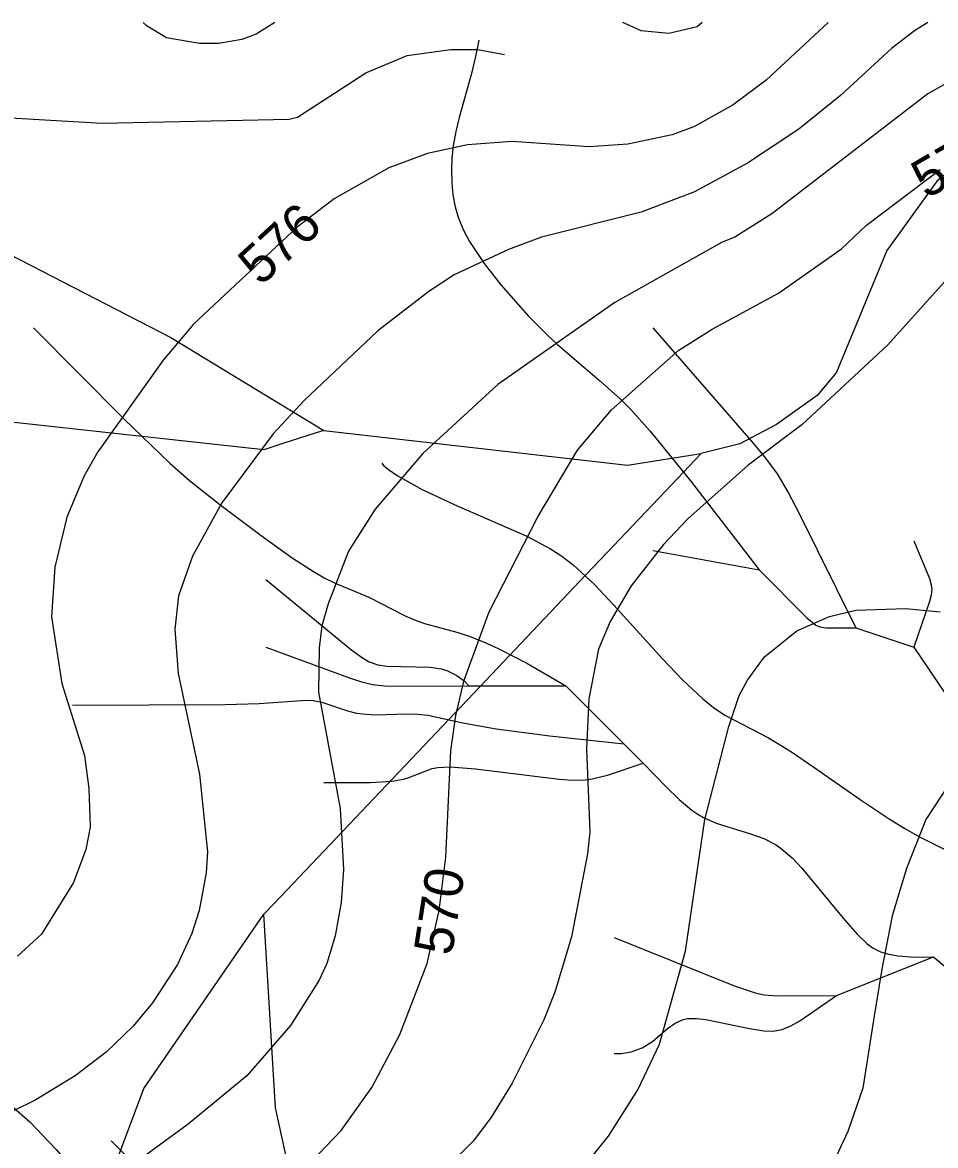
# Model space of a CAD drawing. Extents: x -709584 to -702006, y -1161789 to -1157496.
# Drawn here: x -705867.4 to -705631.4, y -1158170.8 to -1157880.6 of the extents above; entities that cross this region are included whole.
import ezdxf

# ---------------------------------------------------------------- set-up
doc = ezdxf.new("R2010")
doc.units = 0
for name, color, linetype in [('120_vrstevnice hlavní', 7, 'Continuous'), ('121_vrstevnice hlavní_popis', 7, 'Continuous'), ('122_vrstevnice základní', 7, 'Continuous'), ('124_vrstevnice doplňková', 7, 'Continuous'), ('408_BPEJ_linie', 7, 'Continuous'), ('411_akumulovaný odtok', 7, 'Continuous')]:
    doc.layers.add(name, color=color, linetype=linetype)

msp = doc.modelspace()

# ---------------------------------------------------------------- linework, layer by layer
at = {"layer": '120_vrstevnice hlavní'}
msp.add_lwpolyline([(-705806, -1158188.79), (-705784.98, -1158166.91), (-705777.12, -1158155.76), (-705769.82, -1158142.03), (-705762.81, -1158123.72), (-705759.67, -1158110), (-705757.95, -1158096.27), (-705756.66, -1158068.81), (-705755.38, -1158059.65), (-705753.23, -1158050.5), (-705746.8, -1158032.91), (-705734.21, -1158008.31), (-705723.91, -1157991.15), (-705715.19, -1157980.71), (-705697.74, -1157965.27), (-705689.16, -1157959.83), (-705672, -1157950.53), (-705655.7, -1157939.09), (-705649.26, -1157932.94), (-705630.24, -1157918.64)], dxfattribs=at)
at = {"layer": '122_vrstevnice základní'}
for points in [[(-705633.38, -1157880.61), (-705636.82, -1157882.75), (-705642.83, -1157887.32), (-705655.98, -1157899.48), (-705666.71, -1157908.2), (-705680.01, -1157916.93), (-705693.74, -1157924.36), (-705707.47, -1157929.66), (-705733.21, -1157936.09), (-705741.79, -1157939.24), (-705755.81, -1157945.82), (-705762.39, -1157950.11), (-705775.54, -1157960.26), (-705794.56, -1157978.28), (-705802.57, -1157986.86), (-705815.87, -1158004.74), (-705823.45, -1158018.47), (-705827.03, -1158028.76), (-705828.03, -1158037.34), (-705827.17, -1158048.78), (-705821.59, -1158074.81), (-705819.59, -1158094.84), (-705819.88, -1158100.27), (-705821.74, -1158110), (-705823.59, -1158116), (-705827.31, -1158124.01), (-705833.75, -1158133.88), (-705838.76, -1158139.89), (-705845.76, -1158146.61), (-705853.77, -1158152.76), (-705863.93, -1158158.91), (-705875.94, -1158164.77)], [(-705659.14, -1157880.61), (-705675.15, -1157895.48), (-705683.73, -1157901.91), (-705693.74, -1157907.49), (-705699.46, -1157909.63), (-705710.9, -1157912.06), (-705720.91, -1157912.78), (-705740.93, -1157911.35), (-705752.38, -1157912.21), (-705762.67, -1157914.5), (-705772.68, -1157918.21), (-705786.84, -1157926.22), (-705796.42, -1157933.52), (-705823.17, -1157958.54), (-705831.03, -1157967.84), (-705847.91, -1157991.58), (-705851.48, -1157997.73), (-705855.92, -1158008.46), (-705859.06, -1158021.33), (-705859.92, -1158034.2), (-705857.2, -1158051.36), (-705851.34, -1158069.95), (-705850.2, -1158078.53), (-705849.91, -1158088.54), (-705851.05, -1158094.26), (-705854.2, -1158102.84), (-705862.5, -1158116.15), (-705868.65, -1158121.86)], [(-705802.2, -1157880.61), (-705807.01, -1157883.61), (-705810.72, -1157885.03), (-705816.73, -1157886.04), (-705821.59, -1157886.04), (-705830.17, -1157884.61), (-705835.18, -1157881.6), (-705836.15, -1157880.61)], [(-705691.76, -1157880.61), (-705693.02, -1157881.75), (-705700.32, -1157883.46), (-705707.47, -1157882.75), (-705712.25, -1157880.61)], [(-705613.37, -1157887.75), (-705633.39, -1157899.05), (-705673.72, -1157930.08), (-705683.3, -1157936.09), (-705686.59, -1157937.38), (-705714.33, -1157952.97), (-705744.51, -1157974.13), (-705763.96, -1157992.01), (-705776.26, -1158006.31), (-705783.12, -1158017.18), (-705788.41, -1158030.77), (-705789.99, -1158036.49), (-705790.7, -1158042.21), (-705790.84, -1158053.65), (-705785.27, -1158083.68), (-705784.41, -1158099.41), (-705784.98, -1158107.99), (-705786.56, -1158116.57), (-705788.7, -1158123.73), (-705790.7, -1158128.02), (-705798.14, -1158139.74), (-705809.44, -1158152.76), (-705824.6, -1158165.2), (-705855.06, -1158187.51)], [(-705628.24, -1157946.67), (-705643.83, -1157963.98), (-705665.99, -1157984.57), (-705679.87, -1157995.01), (-705695.46, -1158008.89), (-705701.75, -1158015.46), (-705710.04, -1158026.19), (-705715.48, -1158035.34), (-705718.48, -1158042.49), (-705721.06, -1158055.36), (-705721.63, -1158068.24), (-705720.77, -1158089.69), (-705721.34, -1158095.41), (-705725.49, -1158116.86), (-705729.78, -1158131.16), (-705732.64, -1158138.31), (-705740.79, -1158154.61), (-705746.37, -1158163.62), (-705750.94, -1158169.63), (-705762.82, -1158181.5)], [(-705696.03, -1158120.58), (-705691.02, -1158086.54), (-705684.87, -1158062.52), (-705682.16, -1158054.51), (-705680.01, -1158050.5), (-705675.58, -1158044.5), (-705667.28, -1158037.77), (-705658.84, -1158034.05), (-705651.98, -1158032.48), (-705639.11, -1158032.05), (-705630.24, -1158032.91)], [(-705628.19, -1158077.77), (-705633.91, -1158086.52), (-705638.96, -1158099.22), (-705642.63, -1158111.42), (-705645.28, -1158125.16), (-705647.41, -1158138.4), (-705650.25, -1158155.93), (-705654.09, -1158167.09), (-705670.29, -1158201.81)], [(-705733.93, -1158190.66), (-705715.91, -1158168.34), (-705708.33, -1158156.33), (-705702.75, -1158144.6), (-705696.03, -1158120.58)]]:
    msp.add_lwpolyline(points, dxfattribs=at)
at = {"layer": '124_vrstevnice doplňková'}
msp.add_lwpolyline([(-705897.44, -1157880.61), (-705895.53, -1157889.18), (-705893.53, -1157893.76), (-705889.95, -1157897.91), (-705885.09, -1157901.2), (-705879.08, -1157903.77), (-705871.93, -1157905.2), (-705846.76, -1157906.63), (-705798.42, -1157905.63), (-705796.28, -1157905.06), (-705778.69, -1157893.61), (-705767.96, -1157889.18), (-705756.66, -1157887.61), (-705749.8, -1157887.61), (-705742.79, -1157888.9)], dxfattribs=at)
at = {"layer": '408_BPEJ_linie'}
for points in [[(-705946.85, -1157880.61), (-705937, -1157896), (-705912.5, -1157919), (-705829, -1157962), (-705789.5, -1157986)], [(-705566, -1157894), (-705613, -1157907.5), (-705631, -1157921.5), (-705644, -1157939.5), (-705657, -1157971), (-705657.57, -1157971.68), (-705662, -1157977), (-705672.5, -1157984.5), (-705682, -1157989.5), (-705692, -1157992)], [(-705789.5, -1157986), (-705791.44, -1157986.62), (-705800.36, -1157989.5), (-705805, -1157991), (-705870.33, -1157983.84), (-705910, -1157979.5), (-705953.18, -1157965.71), (-705982, -1157956.5), (-706005, -1157944)], [(-705789.5, -1157986), (-705711, -1157995), (-705692, -1157992)], [(-705692, -1157992), (-705699.6, -1158000), (-705718.07, -1158019.45), (-705721.77, -1158023.35), (-705750.76, -1158053.87), (-705802.36, -1158108.22), (-705805, -1158111)], [(-705769, -1158427), (-705774.52, -1158418.29), (-705779.17, -1158410.97), (-705782.48, -1158405.73), (-705783.89, -1158403.51), (-705795, -1158386), (-705827, -1158327.5), (-705832.53, -1158312.93), (-705847.5, -1158273.5), (-705853.5, -1158224), (-705852.68, -1158218.62), (-705852.58, -1158217.99), (-705852.11, -1158214.89), (-705851.61, -1158211.6), (-705851.15, -1158208.63), (-705851.01, -1158207.71), (-705848, -1158188), (-705836, -1158156), (-705805, -1158111)], [(-705387.22, -1158308.87), (-705395, -1158307), (-705428, -1158303), (-705481, -1158307), (-705563.5, -1158326.5), (-705607, -1158330), (-705637.5, -1158328), (-705689, -1158314.5), (-705715, -1158301), (-705751, -1158269), (-705777, -1158237.5), (-705790.99, -1158207.71), (-705792.5, -1158204.5), (-705798.41, -1158177.43), (-705802, -1158161), (-705805, -1158111)]]:
    msp.add_lwpolyline(points, dxfattribs=at)
at = {"layer": '411_akumulovaný odtok'}
for p, q in [((-705704.49, -1158017), (-705676.99, -1158022)), ((-705651.99, -1158037), (-705636.99, -1158042)), ((-705751.99, -1158052), (-705726.99, -1158052)), ((-705726.99, -1158052), (-705711.99, -1158067)), ((-705711.99, -1158067), (-705706.99, -1158072)), ((-705656.99, -1158132), (-705631.99, -1158122))]:
    msp.add_line(p, q, dxfattribs=at)
for points in [[(-705749.47, -1157885.16), (-705750.29, -1157889.37), (-705751.35, -1157893.82), (-705754.52, -1157905.14), (-705755.4, -1157908.79), (-705756.07, -1157912.46), (-705756.42, -1157915.65), (-705756.54, -1157918.84), (-705756.46, -1157922.01), (-705756.15, -1157925.14), (-705755.59, -1157928.21), (-705754.73, -1157931.2), (-705753.45, -1157934.26), (-705751.86, -1157937.22), (-705748.06, -1157942.92), (-705743.74, -1157948.43), (-705736.72, -1157956.38), (-705731.71, -1157961.4), (-705729.08, -1157963.81), (-705718.22, -1157973.09), (-705712.95, -1157977.87), (-705710.28, -1157980.55), (-705705.21, -1157986.16), (-705694.71, -1157999.06), (-705676.99, -1158022)], [(-705864.49, -1157959.5), (-705841.16, -1157983.04), (-705829.19, -1157994.55), (-705824.18, -1157998.91), (-705816.36, -1158005.15), (-705805.73, -1158013.18), (-705797.65, -1158018.93), (-705792.17, -1158022.47), (-705789.38, -1158024.07), (-705786.54, -1158025.5), (-705777.89, -1158029.1), (-705768.49, -1158033.87), (-705766.09, -1158034.93), (-705763.46, -1158035.86), (-705755.14, -1158038.11), (-705751.93, -1158039.14), (-705748.23, -1158040.6), (-705744.42, -1158042.33), (-705737.07, -1158046.1), (-705726.99, -1158052)], [(-705704.49, -1157959.5), (-705679.15, -1157988.63), (-705675.63, -1157992.86), (-705672.36, -1157997.25), (-705669.51, -1158002.02), (-705666.92, -1158006.96), (-705651.99, -1158037)], [(-705774.49, -1157994.5), (-705774.11, -1157995.05), (-705772.76, -1157996.14), (-705770.56, -1157997.64), (-705764.05, -1158001.26), (-705755.85, -1158005.14), (-705737.04, -1158013.35), (-705730.9, -1158016.62), (-705728, -1158018.51), (-705725.11, -1158020.74), (-705719.68, -1158025.75), (-705714.52, -1158031.14), (-705701.95, -1158045.04), (-705696.84, -1158050.41), (-705691.54, -1158055.38), (-705688.76, -1158057.61), (-705685.85, -1158059.59), (-705674.58, -1158065.46), (-705668.68, -1158069.06), (-705662.86, -1158072.97), (-705650.93, -1158081.4), (-705643.37, -1158086.37), (-705639.35, -1158088.82), (-705635.37, -1158091.1), (-705628.54, -1158094.52)], [(-705636.99, -1158014.5), (-705633.01, -1158024.29), (-705632.52, -1158025.92), (-705632.37, -1158027.02), (-705632.56, -1158028.61), (-705633, -1158030.22), (-705636.99, -1158042)], [(-705676.99, -1158022), (-705664.66, -1158034.41), (-705662.33, -1158036.33), (-705661.3, -1158036.78), (-705659.65, -1158037.05), (-705651.99, -1158037)], [(-705804.49, -1158024.5), (-705782.72, -1158042.46), (-705779.8, -1158044.6), (-705777.78, -1158045.79), (-705775.58, -1158046.57), (-705773.21, -1158046.95), (-705762.04, -1158047.19), (-705759.21, -1158047.62), (-705757.73, -1158048.05), (-705755.12, -1158049.33), (-705753.19, -1158050.78), (-705751.99, -1158052)], [(-705804.49, -1158042), (-705783.11, -1158049.84), (-705780.04, -1158050.87), (-705776.92, -1158051.65), (-705773.86, -1158051.98), (-705770.75, -1158052.07), (-705751.99, -1158052)], [(-705636.99, -1158042), (-705620.85, -1158065.98), (-705619.06, -1158069.02), (-705618.15, -1158071.1), (-705617.86, -1158072.18), (-705617.68, -1158074.43), (-705618.03, -1158077.93), (-705621.99, -1158097)], [(-705854.49, -1158057), (-705815.03, -1158056.84), (-705806.2, -1158056.59), (-705794.07, -1158055.72), (-705792.22, -1158055.77), (-705790.02, -1158056.18), (-705783.4, -1158058.42), (-705781.09, -1158059.02), (-705778.58, -1158059.35), (-705775.98, -1158059.45), (-705767.96, -1158059.24), (-705765.28, -1158059.28), (-705762.64, -1158059.53), (-705753.62, -1158061.59), (-705744.99, -1158063.1), (-705731.14, -1158064.88), (-705711.99, -1158067)], [(-705789.49, -1158077), (-705777.41, -1158077), (-705771.93, -1158076.65), (-705768.94, -1158076.12), (-705767.51, -1158075.7), (-705761.52, -1158073.36), (-705760.02, -1158073.08), (-705756.88, -1158072.91), (-705750.34, -1158073.4), (-705728.67, -1158076.12), (-705725.35, -1158076.34), (-705721.97, -1158076.27), (-705720.14, -1158075.99), (-705716.17, -1158075.05), (-705706.99, -1158072)], [(-705706.99, -1158072), (-705701.04, -1158078.11), (-705697.67, -1158081.32), (-705694.37, -1158084.1), (-705692.88, -1158085.15), (-705691.41, -1158086.01), (-705688.08, -1158087.46), (-705679.27, -1158090.21), (-705675.83, -1158091.44), (-705672.64, -1158093.05), (-705671.19, -1158094.07), (-705668.51, -1158096.46), (-705666.01, -1158099.12), (-705655.31, -1158112.01), (-705651.68, -1158116.16), (-705649.12, -1158118.65), (-705647.54, -1158119.76), (-705645.65, -1158120.68), (-705643.49, -1158121.34), (-705641.2, -1158121.77), (-705636.75, -1158122.1), (-705631.99, -1158122)], [(-705964.49, -1158094.5), (-705959.21, -1158099.6), (-705953.76, -1158104.21), (-705950.67, -1158106.56), (-705947.49, -1158108.75), (-705938.11, -1158114.26), (-705935.68, -1158116.04), (-705931.13, -1158120.21), (-705918.06, -1158134.22), (-705913.4, -1158138.52), (-705910.89, -1158140.43), (-705908.22, -1158142.15), (-705902.51, -1158145.1), (-705896.55, -1158147.68), (-705884.44, -1158152.58), (-705878.53, -1158155.25), (-705875.69, -1158156.75), (-705872.97, -1158158.41), (-705870.36, -1158160.31), (-705865.5, -1158164.61), (-705858.67, -1158171.75), (-705836.99, -1158197)], [(-705714.49, -1158117), (-705683.61, -1158129.41), (-705678.04, -1158131.32), (-705675.77, -1158131.78), (-705672.29, -1158132.06), (-705656.99, -1158132)], [(-705631.99, -1158122), (-705607.58, -1158142.56), (-705604.83, -1158144.49), (-705603.07, -1158145.23), (-705602.24, -1158145.28), (-705601.47, -1158145.04), (-705600.01, -1158143.92), (-705598.62, -1158142.3), (-705595.14, -1158137.35), (-705593.21, -1158135.14), (-705592.12, -1158134.13), (-705589.9, -1158132.63), (-705588.24, -1158132.05), (-705586.99, -1158132)], [(-705714.49, -1158147), (-705712.64, -1158147), (-705710.09, -1158146.58), (-705707.22, -1158145.54), (-705704.57, -1158143.9), (-705700.65, -1158140.55), (-705698.71, -1158139.12), (-705696.63, -1158138.16), (-705695.53, -1158137.95), (-705693.18, -1158137.93), (-705690.75, -1158138.23), (-705679.49, -1158140.52), (-705675.77, -1158141.1), (-705673.35, -1158141.19), (-705671.02, -1158140.78), (-705668.78, -1158139.86), (-705666.47, -1158138.55), (-705656.99, -1158132)], [(-705844.49, -1158169.5), (-705821.61, -1158192.54), (-705817.99, -1158195.74), (-705814.06, -1158198.39), (-705809.83, -1158200.42), (-705806.87, -1158201.37), (-705805.38, -1158201.67), (-705800.79, -1158202.1), (-705789.75, -1158202.25), (-705786, -1158202.7), (-705784.09, -1158203.11), (-705782.28, -1158203.65), (-705779.38, -1158205.01), (-705777.59, -1158206.32), (-705776.99, -1158207)]]:
    msp.add_lwpolyline(points, dxfattribs=at)

# ---------------------------------------------------------------- texts
at = {"layer": '121_vrstevnice hlavní_popis'}
for s, rotation, p in [('570', 30.2287, (-705633.75, -1157926.35)), ('576', 42.6085, (-705805.84, -1157948.92)), ('570', 81.2827, (-705756.43, -1158121.94))]:
    msp.add_text(s, height=10, rotation=rotation, dxfattribs=at).set_placement(p)

doc.saveas('drawing.dxf')
